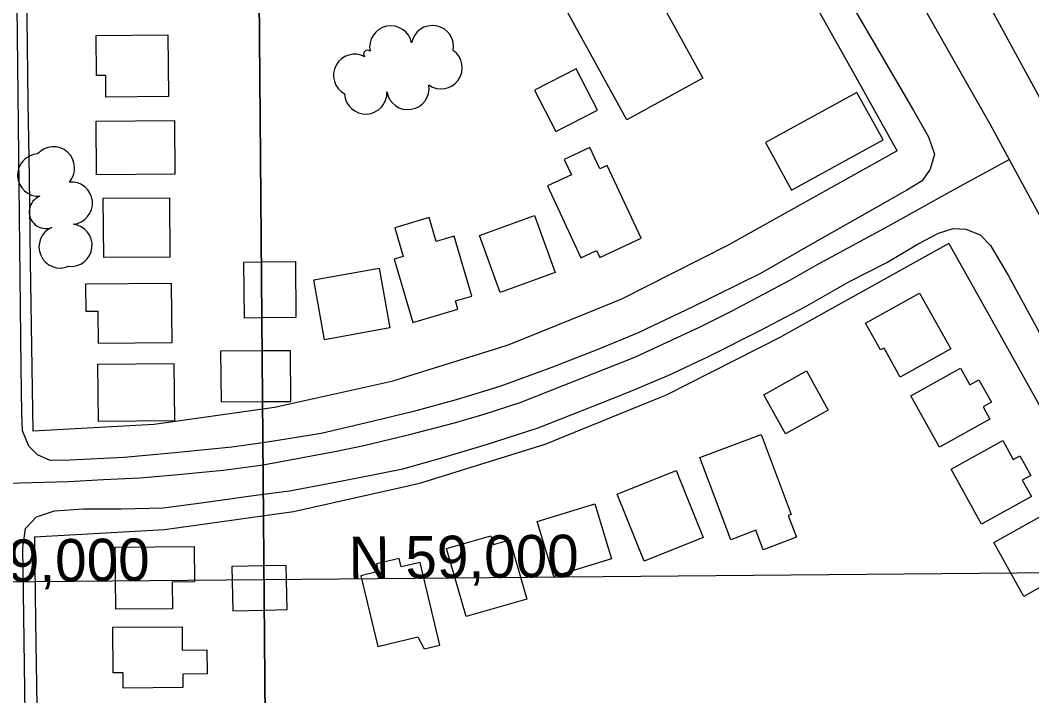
# Model space of a CAD drawing. Extents: x -2233 to 187241, y 4582 to 150524.
# Drawn here: x 109884.7 to 110362.1, y 58988.8 to 59307.9 of the extents above; entities that cross this region are included whole.
import ezdxf

# ---------------------------------------------------------------- set-up
doc = ezdxf.new("R2010")
doc.units = 0
for name, color, linetype in [('60', 7, 'Continuous'), ('BLDG', 7, 'Continuous'), ('GE_X_CL_2000', 7, 'Continuous'), ('GRID', 7, 'Continuous'), ('ROAD', 7, 'Continuous'), ('RW_X_Fee_RW', 7, 'Continuous'), ('TREES', 7, 'Continuous')]:
    doc.layers.add(name, color=color, linetype=linetype)

msp = doc.modelspace()

# ---------------------------------------------------------------- linework, layer by layer
at = {"layer": '60'}
msp.add_line((110014.63, 57345.92), (109991.08, 60043.59), dxfattribs=at)
at = {"layer": 'BLDG'}
for p, q in [((109998.5, 59193.71), (110014.56, 59193.85)), ((109979.48, 59127.58), (109999.08, 59127.75)), ((109984.99, 59028.97), (109999.93, 59029.29))]:
    msp.add_line(p, q, dxfattribs=at)
for points in [[(110169.36, 59348.65), (110206.85, 59280.54), (110170.98, 59260.79), (110133.5, 59328.92)], [(109954.37, 59300.99), (109954.63, 59271.81), (109925.16, 59271.55), (109925.07, 59281.76), (109920.78, 59281.72), (109920.61, 59300.69)], [(110157.09, 59265.36), (110147.05, 59284.91), (110127.43, 59274.84), (110137.47, 59255.28)], [(110248.73, 59227.67), (110291.87, 59251.31), (110279.59, 59273.7), (110236.46, 59250.08)], [(109957.74, 59235.15), (109920.74, 59234.83), (109920.52, 59260.11), (109957.52, 59260.43)], [(110156.74, 59199.07), (110158.24, 59195.83), (110177.72, 59204.91), (110161.69, 59239.3), (110158.18, 59237.66), (110153.49, 59247.72), (110141.48, 59242.13), (110144.87, 59234.88), (110133.51, 59229.59), (110149.35, 59195.62)], [(109955.12, 59224.03), (109955.37, 59196), (109924.18, 59195.73), (109923.93, 59223.76)], [(110091.28, 59171.32), (110090.09, 59175.35), (110097.79, 59177.61), (110089.48, 59205.81), (110081.08, 59203.33), (110077.75, 59214.62), (110061.5, 59209.83), (110065.48, 59196.33), (110061.19, 59195.06), (110070.04, 59165.06)], [(110127.36, 59215.6), (110137.11, 59188.7), (110111.2, 59179.31), (110101.45, 59206.23)], [(110054.09, 59190.77), (110059.2, 59162.57), (110028.36, 59156.98), (110023.26, 59185.18)], [(109915.62, 59170.48), (109921.42, 59170.53), (109921.55, 59155.33), (109956.39, 59155.64), (109956.15, 59183.52), (109915.51, 59183.16)], [(110323.85, 59152.64), (110300, 59139.33), (110292.35, 59153.02), (110290.75, 59152.14), (110283.68, 59164.79), (110309.14, 59179)], [(109957.25, 59145.81), (109957.48, 59118.69), (109921.64, 59118.37), (109921.41, 59145.49)], [(110255.72, 59142.26), (110266.04, 59123.77), (110245.9, 59112.52), (110235.58, 59131.01)], [(110328.45, 59143.49), (110332.86, 59135.6), (110337.13, 59137.99), (110342.99, 59127.48), (110339.07, 59125.29), (110342.34, 59119.43), (110318.57, 59106.17), (110305.02, 59130.42)], [(110234.36, 59112.22), (110248.52, 59074.48), (110247.11, 59073.95), (110250.97, 59063.67), (110235.33, 59057.79), (110231.87, 59066.97), (110220.03, 59062.53), (110205.45, 59101.37)], [(110348.33, 59109.4), (110353.34, 59100.43), (110356.37, 59102.12), (110361.55, 59092.84), (110357.59, 59090.63), (110361.86, 59082.99), (110338.4, 59069.91), (110323.96, 59095.79)], [(110194.24, 59095.26), (110206.94, 59063.64), (110179.08, 59052.45), (110166.37, 59084.06)], [(110155.84, 59079.52), (110163.81, 59053.48), (110136.57, 59045.15), (110128.6, 59071.18)], [(110367.21, 59074.12), (110371.64, 59066.18), (110374.93, 59068.02), (110381.4, 59056.42), (110378.52, 59054.82), (110381.83, 59048.9), (110358.29, 59035.76), (110344.09, 59061.21)], [(110106.88, 59064.41), (110108.08, 59060.22), (110115.83, 59062.43), (110123.83, 59034.37), (110095.13, 59026.2), (110085.94, 59058.44)], [(109966.77, 59059.3), (109966.92, 59042.58), (109956.42, 59042.48), (109956.53, 59029.95), (109929.77, 59029.72), (109929.51, 59058.98)], [(110064.5, 59049.64), (110063.52, 59053.71), (110052.81, 59051.17), (110053.7, 59047.45), (110045.48, 59045.49), (110053.41, 59012.15), (110072.33, 59016.65), (110075.33, 59011), (110082.76, 59012.78), (110073.48, 59051.78)], [(109961.1, 59021.44), (109961.2, 59010.33), (109972.78, 59010.44), (109972.88, 58999.13), (109961.4, 58999.03), (109961.45, 58992.66), (109933.38, 58992.41), (109933.32, 58999.67), (109928.63, 58999.63), (109928.44, 59021.16)]]:
    msp.add_lwpolyline(points, close=True, dxfattribs=at)
for points in [[(109998.73, 59167.26), (109990.5, 59167.19), (109990.27, 59193.64), (109998.5, 59193.71)], [(110014.56, 59193.85), (110014.79, 59167.4), (109998.73, 59167.26)], [(109998.87, 59151.67), (109979.27, 59151.5), (109979.48, 59127.58)], [(109999.08, 59127.75), (110012.49, 59127.87), (110012.28, 59151.79), (109998.87, 59151.67)], [(109999.75, 59050.17), (109984.54, 59049.85), (109984.99, 59028.97)], [(109999.93, 59029.29), (110010.67, 59029.52), (110010.23, 59050.39), (109999.75, 59050.17)]]:
    msp.add_lwpolyline(points, dxfattribs=at)
at = {"layer": 'GE_X_CL_2000'}
for points in [[(110207.31, 59497.1), (110213.69, 59486.07), (110251.26, 59419.29), (110260.51, 59401.88), (110271.8, 59382.77), (110282.72, 59365.7), (110308.21, 59319.29), (110329.38, 59281.54), (110342.24, 59258.86), (110351.38, 59242.1)], [(109872.99, 59089.14), (109907.43, 59089.95), (109924, 59090.94), (109941.11, 59091.78), (109957.45, 59093.11), (109980.55, 59095.31), (109999.34, 59097.96), (110034.01, 59104.31), (110046.92, 59107.03), (110068.4, 59112.17), (110089.68, 59117.79), (110103.66, 59121.85), (110120.69, 59127.32), (110174.69, 59148.71), (110205.59, 59163.08), (110220.36, 59170.45), (110248.22, 59185.27), (110260.28, 59192.11), (110294.23, 59210.58), (110326.52, 59228.47), (110351.38, 59242.1)], [(110351.38, 59242.1), (110371.12, 59205.92), (110399.66, 59156.77), (110433.46, 59096.11), (110473.1, 59025.36), (110502.8, 58971.71), (110512.65, 58953.54)]]:
    msp.add_lwpolyline(points, dxfattribs=at)
at = {"layer": 'GRID'}
for p, q in [((109991.08, 60043.59), (110014.63, 57345.92)), ((109991.08, 60043.59), (110014.63, 57345.92)), ((114999.62, 59087.27), (109999.81, 59043.63)), ((109999.81, 59043.63), (105000, 59000))]:
    msp.add_line(p, q, dxfattribs=at)
at = {"layer": 'ROAD'}
for points in [[(110500.24, 59028.14), (110497, 59033.97), (110407.47, 59195), (110323.47, 59349.24), (110285.49, 59418.02), (110276.67, 59435.6), (110274.96, 59446.01), (110276.06, 59455.76), (110280.39, 59465.92), (110288.93, 59474.51), (110299.18, 59479.74), (110300.82, 59479.88)], [(109999.24, 59108.34), (109984.51, 59106.29), (109957.61, 59103.58), (109933.79, 59101.34), (109908.11, 59100.08), (109898.81, 59099.9), (109892.81, 59102.65), (109888.79, 59106.73), (109885.78, 59114), (109885.54, 59122.47), (109885.13, 59143.65), (109883.74, 59272.74), (109882.22, 59410.94)], [(110277.3, 59314.73), (110306.26, 59265.16), (110313.34, 59252.78), (110316.16, 59244.54), (110314.17, 59237.56), (110310.28, 59232.01), (110303.05, 59227.52), (110288.22, 59219.12), (110259.54, 59202.81), (110234.01, 59188.27), (110202.05, 59172.44), (110176.29, 59160.28), (110157.23, 59152.29), (110135.15, 59143.76), (110111.02, 59134.92), (110090.49, 59128.61), (110070.31, 59123.07), (110047.55, 59117.49), (110026.66, 59112.67), (110006.23, 59109.31), (109999.24, 59108.34)], [(109999.46, 59084.03), (110011.73, 59085.66), (110031.72, 59089.46), (110051.96, 59093.27), (110065.32, 59096.05), (110082.56, 59100.84), (110105.2, 59107.57), (110129.07, 59115.32), (110149.86, 59123.49), (110171.04, 59131.84), (110190.74, 59140.26), (110209.23, 59148.83), (110233.9, 59161.32), (110254.79, 59172.37), (110275.8, 59184.26), (110293.71, 59193.4), (110308.42, 59202.19), (110318.08, 59207.25), (110324.9, 59209.57), (110331, 59209.19), (110337.77, 59206.44), (110342.66, 59201.52), (110351.08, 59187.14), (110376.47, 59140.6)], [(109886.45, 59026.36), (109886.01, 59058.76), (109887.24, 59067.8), (109892.37, 59073.34), (109900.85, 59076.09), (109914.59, 59077.12), (109932.29, 59077.1), (109952.19, 59077.64), (109972.49, 59080.29), (109991.31, 59082.95), (109999.46, 59084.03)], [(110002.38, 58749.11), (109994.79, 58747.2), (109969.08, 58741.13), (109941.37, 58734.88), (109917.46, 58729.51), (109907.18, 58727.28), (109900.7, 58727.28), (109894.32, 58731.37), (109890.2, 58738.01), (109889.89, 58747), (109889.53, 58794.54), (109888.02, 58910.93), (109886.45, 59026.36)]]:
    msp.add_lwpolyline(points, dxfattribs=at)
at = {"layer": 'RW_X_Fee_RW'}
for p, q in [((110298.5, 59246.12), (110219.88, 59202.22)), ((110322.88, 59202.47), (110244.26, 59158.57))]:
    msp.add_line(p, q, dxfattribs=at)
for points in [[(109885.48, 59463.81), (109887.18, 59348.82), (109887.78, 59308.82), (109888.37, 59268.83), (109888.89, 59233.83), (109889.48, 59193.84), (109890.08, 59153.84), (109890.67, 59113.84)], [(110298.51, 59246.13), (110279.01, 59281.05), (110259.51, 59315.98), (110240, 59350.9), (110220.5, 59385.82)], [(109890.65, 59113.92), (109947.94, 59117.13), (110004.77, 59125.05), (110023.89, 59129.34), (110060.75, 59137.62), (110067.64, 59139.77), (110110.58, 59153.21), (110115.51, 59154.75), (110152.39, 59169.73), (110168.67, 59176.34), (110193.12, 59188.7), (110219.88, 59202.22)], [(110322.88, 59202.47), (110342.38, 59167.55), (110361.88, 59132.62), (110381.39, 59097.7), (110391.14, 59080.24), (110400.89, 59062.78), (110420.39, 59027.85), (110439.9, 58992.93), (110459.4, 58958.01)], [(109891.4, 59063.92), (109952.8, 59067.37), (110013.7, 59075.85), (110068.41, 59088.14), (110073.71, 59089.32), (110132.39, 59107.69), (110181.55, 59127.65), (110189.37, 59130.82), (110244.26, 59158.57)], [(109891.41, 59063.93), (109892, 59023.93), (109892.6, 58983.93), (109893.19, 58943.94), (109893.79, 58903.94), (109894.45, 58858.95), (109895.12, 58813.95), (109896.2, 58741.11)]]:
    msp.add_lwpolyline(points, dxfattribs=at)
at = {"layer": 'TREES'}
for centre, radius, start, end in [((110059.62, 59295.18), 10, 11.4345, 191.4345), ((110079.26, 59295.36), 10, 349.6209, 169.6209), ((110042.56, 59281.83), 10, 61.4369, 241.4369), ((110048.58, 59291.9), 1.79, 46.2787, 226.2787), ((110083.29, 59285.41), 10, 234.5629, 54.5629), ((110067.63, 59275.64), 10, 189.3139, 9.3139), ((110047.77, 59273.54), 10, 182.8049, 2.8049), ((109900.42, 59238.07), 10, 318.48, 138.48), ((109893.49, 59234.71), 10, 93.1719, 273.1719), ((109908.83, 59221.48), 10, 275.2684, 95.2684), ((109896.82, 59217.36), 7.87, 110.6797, 290.6797), ((109903.58, 59200.82), 10, 113.428, 293.428), ((109908.65, 59201.58), 10, 263.7092, 83.7092)]:
    msp.add_arc(centre, radius, start, end, dxfattribs=at)

# ---------------------------------------------------------------- texts
at = {"layer": 'GRID'}
for p in [(110039.81, 59043.98), (109837.36, 59042.22)]:
    msp.add_text('N 59,000', height=20, rotation=0.5, dxfattribs=at).set_placement(p)

doc.saveas('drawing.dxf')
